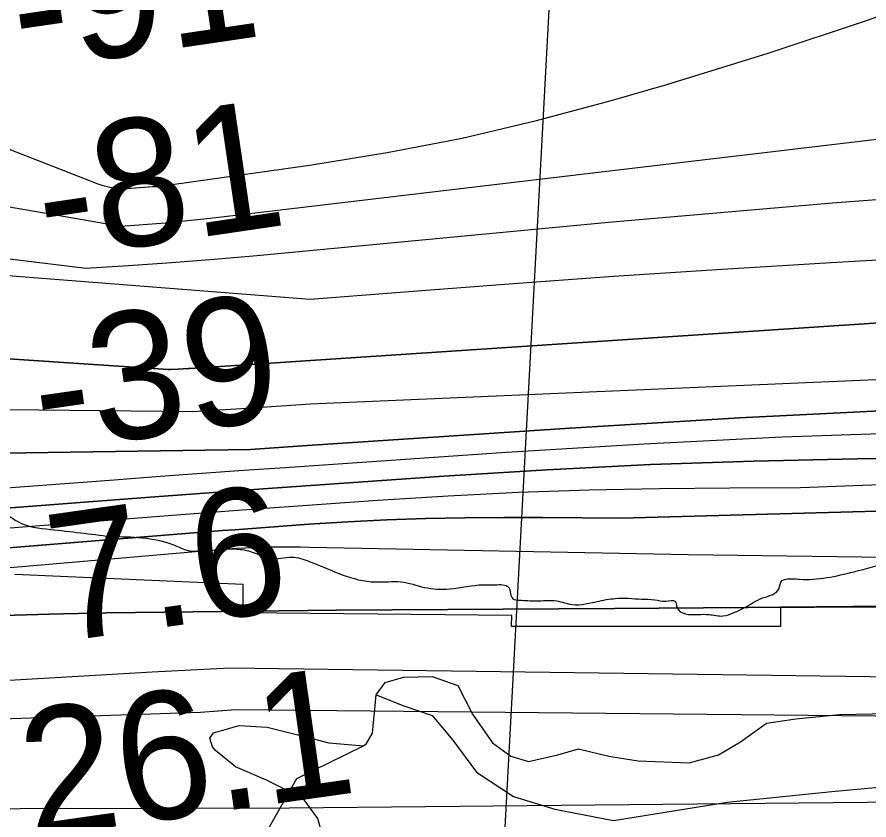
# Model space of a CAD drawing. Extents: x 3297772 to 3335630, y 634068 to 659439.
# Drawn here: x 3329792 to 3330239.6, y 645458.1 to 645879.8 of the extents above; entities that cross this region are included whole.
import ezdxf

# ---------------------------------------------------------------- set-up
doc = ezdxf.new("R2010")
doc.units = 0
for name, color, linetype in [('V-RIVR-EDGE', 7, 'Continuous'), ('V-RIVR-RANG', 7, 'Continuous'), ('V-RRAP-RVMT', 7, 'Continuous'), ('V-SITE-VEGE', 7, 'Continuous'), ('V-TOPO-DPTH', 7, 'Continuous'), ('V-TOPO-MAJR', 7, 'Continuous'), ('V-TOPO-MINR', 7, 'Continuous'), ('V-TOPO-WATR', 7, 'Continuous'), ('V-WETL-SWMP', 7, 'Continuous')]:
    doc.layers.add(name, color=color, linetype=linetype)

msp = doc.modelspace()

# ---------------------------------------------------------------- linework, layer by layer
at = {"layer": 'V-RIVR-EDGE'}
for points in [[(3325196.76, 645366.57), (3325219.07, 645371.99), (3325232.62, 645380.37), (3325238.11, 645381.45), (3325244.69, 645381.43), (3325256.03, 645384.7), (3325270.28, 645383.93), (3325278.69, 645383.91), (3325292.94, 645383.87), (3325303.18, 645385.68), (3325337.93, 645393.27), (3325341.96, 645396.18), (3325345.26, 645400.19), (3325350.02, 645402.74), (3325363.55, 645407.09), (3325383.3, 645410.34), (3325403.77, 645410.65), (3325424.61, 645412.06), (3325447.65, 645414.56), (3325474.71, 645418.52), (3325488.24, 645421.04), (3325503.6, 645423.2), (3325524.43, 645423.51), (3325540.88, 645421.28), (3325546.37, 645422.36), (3325555.87, 645423.43), (3325573.43, 645427.41), (3325598.29, 645430.64), (3325642.54, 645437.11), (3325676.18, 645439.95), (3325709.08, 645440.6), (3325736.86, 645438.7), (3325745.63, 645439.05), (3325778.18, 645445.91), (3325790.25, 645447.71), (3325816.2, 645448.01), (3325841.42, 645446.85), (3325861.17, 645447.9), (3325877.99, 645450.78), (3325891.88, 645451.48), (3325905.04, 645450.72), (3325915.64, 645449.96), (3325925.51, 645449.94), (3325931.73, 645453.58), (3325946.36, 645457.2), (3325975.98, 645462.24), (3326020.59, 645466.52), (3326051.66, 645467.17), (3326078.35, 645468.93), (3326092.26, 645474.75), (3326108.35, 645477.63), (3326121.15, 645479.43), (3326134.67, 645479.39), (3326146.37, 645479), (3326156.98, 645483.73), (3326173.06, 645481.86), (3326186.58, 645479.63), (3326209.25, 645482.5), (3326231.92, 645484.27), (3326245.82, 645486.8), (3326251.3, 645487.51), (3326255.69, 645487.5), (3326266.65, 645484.55), (3326272.13, 645484.9), (3326286.76, 645485.6), (3326304.31, 645487.02), (3326331.71, 645482.93), (3326352.19, 645483.24), (3326375.22, 645483.92), (3326399.71, 645484.95), (3326430.42, 645487.07), (3326472.11, 645494.64), (3326504.66, 645500.78), (3326533.19, 645508.02), (3326555.14, 645512.72), (3326569.77, 645515.24), (3326590.6, 645516.28), (3326611.44, 645516.96), (3326626.07, 645517.29), (3326648.74, 645520.16), (3326682.73, 645518.61), (3326701.37, 645519.67), (3326720.39, 645522.91), (3326726.24, 645522.89), (3326745.6, 645516.63), (3326754.37, 645517.71), (3326767.18, 645522.43), (3326775.22, 645522.41), (3326789.47, 645520.91), (3326806.64, 645515.75), (3326817.97, 645513.16), (3326835.51, 645512.75), (3326847.57, 645511.63), (3326853.78, 645509.42), (3326864.75, 645508.29), (3326886.31, 645508.61), (3326901.66, 645506.01), (3326929.42, 645497.17), (3326947.69, 645495.3), (3326969.62, 645490.49), (3326983.5, 645489.36), (3327007.99, 645487.47), (3327024.79, 645482.31), (3327048.53, 645473.84), (3327083.59, 645460.96), (3327102.59, 645457.26), (3327123.05, 645450.63), (3327142.04, 645445.1), (3327153.38, 645445.8), (3327176.02, 645437.34), (3327197.58, 645434.36), (3327219.15, 645434.31), (3327235.22, 645431.71), (3327254.59, 645429.83), (3327257.15, 645427.63), (3327254.58, 645423.62), (3327249.09, 645419.98), (3327247.62, 645417.42), (3327250.17, 645413.76), (3327256.38, 645412.65), (3327262.23, 645412.63), (3327269.91, 645413.71), (3327273.57, 645415.53), (3327277.23, 645418.81), (3327282.37, 645427.57), (3327290.05, 645429.75), (3327306.5, 645429.71), (3327316.74, 645430.05), (3327337.57, 645429.63), (3327362.43, 645429.2), (3327376.69, 645429.53), (3327392.41, 645433.15), (3327421.31, 645438.93), (3327454.21, 645442.13), (3327473.95, 645442.45), (3327488.21, 645443.15), (3327510.89, 645448.57), (3327539.05, 645455.08), (3327565.4, 645464.89), (3327591.75, 645477.62), (3327596.87, 645480.16), (3327603.46, 645484.17), (3327608.95, 645487.08), (3327619.57, 645492.9), (3327619.57, 645494.37), (3327617.02, 645498.39), (3327616.66, 645500.59), (3327617.4, 645502.05), (3327621.42, 645504.6), (3327628.37, 645504.94), (3327642.63, 645507.47), (3327647.02, 645508.55), (3327651.79, 645514.39), (3327652.52, 645515.85), (3327653.64, 645524.26), (3327655.1, 645524.62), (3327658.03, 645524.61), (3327668.26, 645523.85), (3327673.01, 645523.84), (3327674.11, 645522.74), (3327674.47, 645519.82), (3327680.68, 645519.8), (3327691.65, 645521.24), (3327699.33, 645523.05), (3327707.74, 645523.39), (3327709.93, 645524.12), (3327712.14, 645527.4), (3327715.43, 645530.32), (3327716.9, 645531.41), (3327729.69, 645531.38), (3327739.2, 645532.09), (3327745.78, 645532.44), (3327750.9, 645534.98), (3327757.12, 645537.53), (3327772.48, 645538.95), (3327784.91, 645539.65), (3327802.45, 645538.88), (3327817.07, 645535.91), (3327829.86, 645534.06), (3327842.28, 645532.93), (3327856.91, 645533.26), (3327866.41, 645534.33), (3327870.44, 645536.51), (3327879.22, 645537.22), (3327886.16, 645537.57), (3327892.01, 645538.65), (3327898.23, 645538.64), (3327904.08, 645538.62), (3327915.77, 645534.94), (3327925.63, 645534.55), (3327947.21, 645537.06), (3327969.14, 645537.73), (3327991.81, 645538.04), (3328022.88, 645537.6), (3328037.49, 645535.74), (3328060.16, 645536.04), (3328088.31, 645536.34), (3328117.55, 645537.37), (3328121.94, 645535.89), (3328132.53, 645533.67), (3328150.81, 645535.09), (3328167.63, 645534.32), (3328186.64, 645536.83), (3328199.44, 645540.09), (3328214.44, 645541.88), (3328232.35, 645542.93), (3328250.99, 645542.15), (3328289.37, 645541.69), (3328309.85, 645543.84), (3328325.21, 645547.82), (3328337.3, 645556.56), (3328349.76, 645568.96), (3328357.82, 645579.54), (3328362.59, 645586.47), (3328365.52, 645587.93), (3328369.54, 645588.28), (3328387.82, 645586.41), (3328406.82, 645583.07), (3328410.84, 645583.06), (3328415.59, 645584.15), (3328422.17, 645584.13), (3328433.86, 645580.81), (3328450.66, 645574.56), (3328468.55, 645563.91), (3328480.23, 645556.57), (3328490.82, 645555.09), (3328505.81, 645553.22), (3328518.95, 645546.97), (3328533.19, 645539.99), (3328537.57, 645539.25), (3328541.23, 645539.97), (3328548.17, 645537.4), (3328551.82, 645534.1), (3328555.84, 645532.63), (3328561.68, 645532.25), (3328569.73, 645533.69), (3328596.79, 645537.64), (3328623.85, 645539.77), (3328643.95, 645540.45), (3328661.5, 645541.87), (3328682.34, 645542.18), (3328707.93, 645541.39), (3328751.8, 645544.94), (3328776.29, 645544.14), (3328800.41, 645542.99), (3328822.34, 645540.74), (3328852.31, 645540.3), (3328872.42, 645539.52), (3328885.21, 645538.03), (3328904.21, 645535.05), (3328911.52, 645534.67), (3328920.29, 645534.65), (3328935.65, 645535.34), (3328949.9, 645535.67), (3328970.74, 645535.26), (3328996.69, 645533), (3329015.69, 645532.22), (3329030.32, 645534.01), (3329055.19, 645539.07), (3329082.26, 645548.5), (3329110.8, 645559.4), (3329140.81, 645572.85), (3329150.69, 645574.29), (3329156.53, 645572.81), (3329161.99, 645564.03), (3329167.83, 645559.26), (3329176.96, 645555.22), (3329189.39, 645555.19), (3329198.9, 645558.09), (3329204.02, 645560.27), (3329207.32, 645563.91), (3329210.26, 645571.22), (3329213.2, 645575.96), (3329221.99, 645583.25), (3329230.78, 645588.35), (3329243.95, 645594.9), (3329264.07, 645601.43), (3329299.92, 645609.38), (3329325.51, 645612.24), (3329356.22, 645614.36), (3329383.65, 645617.58), (3329433.01, 645624.4), (3329465.56, 645631.27), (3329478.74, 645637.45), (3329492.65, 645643.26), (3329501.79, 645643.97), (3329512.02, 645644.68), (3329517.87, 645644.66), (3329517.87, 645642.84), (3329522.24, 645637.71), (3329527.36, 645636.6), (3329531.01, 645636.95), (3329539.79, 645639.13), (3329550.03, 645641.66), (3329558.44, 645641.64), (3329571.59, 645637.95), (3329581.45, 645634.27), (3329594.96, 645629.49), (3329608.46, 645619.22), (3329621.6, 645611.14), (3329628.55, 645610.03), (3329633.3, 645610.38), (3329647.95, 645620.58), (3329662.22, 645626.03), (3329671.72, 645627.1), (3329687.81, 645626.33), (3329707.91, 645624.82), (3329744.09, 645622.54), (3329761.64, 645621.76), (3329766.75, 645621.02), (3329774.06, 645620.64), (3329779.18, 645621.35), (3329786.85, 645618.41), (3329792.32, 645614.74), (3329809.5, 645610.68), (3329840.92, 645606.94)], [(3329840.92, 645606.94), (3329874.18, 645602.48), (3329880.75, 645599.9), (3329895.74, 645599.86), (3329909.26, 645600.2), (3329917.67, 645597.98), (3329924.97, 645595.4), (3329936.3, 645596.11), (3329945.44, 645593.89), (3329960.78, 645587.64), (3329977.95, 645583.21), (3329987.08, 645583.19), (3329993.66, 645583.17), (3330006.09, 645580.22), (3330019.24, 645579.45), (3330036.79, 645581.6), (3330043.01, 645581.59), (3330050.32, 645580.11), (3330052.5, 645574.25), (3330055.78, 645573.51), (3330064.56, 645573.13), (3330075.52, 645573.1), (3330083.56, 645571.25), (3330097.82, 645573.04), (3330107.69, 645574.48), (3330113.18, 645574.47), (3330120.12, 645574.09), (3330127.07, 645573.7), (3330132.91, 645572.96), (3330137.66, 645572.95), (3330138.75, 645569.65), (3330149.71, 645565.97), (3330155.56, 645565.96), (3330162.87, 645565.21), (3330168.72, 645567.02), (3330174.21, 645569.57), (3330183.73, 645574.66), (3330192.15, 645579.39), (3330193.99, 645583.77), (3330195.82, 645584.5), (3330203.13, 645584.48), (3330231.65, 645588.43), (3330251.04, 645594.6), (3330262.74, 645598.22), (3330265.3, 645597.49), (3330269.68, 645594.19), (3330276.63, 645594.17), (3330279.19, 645594.89), (3330283.95, 645598.54), (3330289.44, 645602.55), (3330302.61, 645606.53), (3330323.1, 645612.33), (3330335.16, 645614.13), (3330356.01, 645619.2), (3330376.13, 645623.17), (3330380.51, 645623.52), (3330386.72, 645619.85), (3330392.2, 645620.2), (3330417.08, 645627.45), (3330429.89, 645632.54), (3330448.91, 645637.24)]]:
    msp.add_spline(points, degree=3, dxfattribs=at)
at = {"layer": 'V-RIVR-RANG'}
msp.add_line((3330029.38, 645100.76), (3330087.53, 646179.19), dxfattribs=at)
at = {"layer": 'V-RRAP-RVMT'}
for p, q in [((3329910.74, 645581.66), (3329790.79, 645586.92)), ((3329910.84, 645566.82), (3329910.74, 645581.66)), ((3330320.47, 645571.03), (3330193.15, 645569.88)), ((3330193.15, 645569.88), (3330193.15, 645559.75)), ((3330051.87, 645565.51), (3329910.84, 645566.82)), ((3330051.85, 645559.74), (3330051.87, 645565.51)), ((3330193.15, 645559.75), (3330051.85, 645559.74))]:
    msp.add_line(p, q, dxfattribs=at)
at = {"layer": 'V-SITE-VEGE'}
for p, q in [((3329985.31, 645530.34), (3329994.99, 645533.04)), ((3329994.99, 645533.04), (3330010.08, 645533.41)), ((3330010.08, 645533.41), (3330023.61, 645528.75)), ((3329980.66, 645523.77), (3329985.31, 645530.34)), ((3330023.61, 645528.75), (3330031.33, 645513.65)), ((3329978.7, 645503.65), (3329980.66, 645523.77)), ((3330224.02, 645513.43), (3330257.69, 645514.16)), ((3330031.33, 645513.65), (3330041.77, 645498.55)), ((3330185.71, 645508.83), (3330201.19, 645511.13)), ((3330201.19, 645511.13), (3330224.02, 645513.43)), ((3330172.16, 645499.17), (3330185.71, 645508.83)), ((3329975.6, 645498.24), (3329978.7, 645503.65)), ((3329939.02, 645479.8), (3329974.05, 645497.08)), ((3329974.05, 645497.08), (3329975.6, 645498.24)), ((3330041.77, 645498.55), (3330051.43, 645491.57)), ((3330160.54, 645492.22), (3330172.16, 645499.17)), ((3330051.43, 645491.57), (3330060.71, 645488.85)), ((3330060.71, 645488.85), (3330076.19, 645492.32)), ((3330076.19, 645492.32), (3330087.03, 645495.4)), ((3330087.03, 645495.4), (3330102.89, 645491.51)), ((3330102.89, 645491.51), (3330118.36, 645489.18)), ((3330145.06, 645487.98), (3330160.54, 645492.22)), ((3330118.36, 645489.18), (3330145.06, 645487.98)), ((3329919.14, 645444.98), (3329939.02, 645479.8))]:
    msp.add_line(p, q, dxfattribs=at)
at = {"layer": 'V-TOPO-DPTH'}
for points in [[(3329058.17, 645681.6), (3329884.33, 645672.54), (3329915.27, 645674.59), (3329946.21, 645676.6), (3330938.71, 645719.31), (3330942.11, 645719.69), (3330942.43, 645719.75), (3330942.58, 645719.78), (3330950.14, 645721.52), (3330954.08, 645722.43), (3330958.01, 645723.34), (3330961.95, 645724.26), (3330965.88, 645725.18), (3331737.14, 645906.8)], [(3329058.17, 645681.6), (3329884.33, 645672.54), (3329915.27, 645674.59), (3329946.21, 645676.6), (3330938.71, 645719.31), (3330942.11, 645719.69), (3330942.43, 645719.75), (3330942.58, 645719.78), (3330950.14, 645721.52), (3330954.08, 645722.43), (3330958.01, 645723.34), (3330961.95, 645724.26), (3330965.88, 645725.18), (3331737.14, 645906.8)], [(3329027.52, 645639.56), (3329914.72, 645652.64), (3329941.96, 645654.49), (3330079.87, 645663.74), (3330171.52, 645669.23), (3330263.21, 645673.86), (3330354.96, 645677.2), (3330929.97, 645702.6), (3330937.85, 645703.68), (3330945.69, 645704.91), (3330953.5, 645706.38), (3330961.28, 645708.01), (3331715.4, 645877.73)], [(3331715.4, 645877.73), (3330961.28, 645708.01), (3330953.5, 645706.38), (3330945.69, 645704.91), (3330937.85, 645703.68), (3330929.97, 645702.6), (3330354.96, 645677.2), (3330263.21, 645673.86), (3330171.52, 645669.23), (3330079.87, 645663.74), (3329941.96, 645654.49), (3329914.72, 645652.64), (3329027.52, 645639.56)], [(3331356.08, 645869.19), (3331277.87, 645852.58), (3330968.96, 645786.22), (3330948.92, 645782.25), (3330928.8, 645778.73), (3330908.58, 645775.88), (3330888.28, 645773.47), (3330744.33, 645758.77), (3330651.96, 645749.84), (3330559.54, 645741.57), (3330467.04, 645734.29), (3330374.48, 645727.68), (3329882.82, 645695.22), (3329881.95, 645695.17), (3329879.33, 645694.99), (3329876.71, 645694.83), (3329872.47, 645694.65), (3329871.44, 645694.63), (3328981.92, 645754.14)], [(3331356.08, 645869.19), (3331277.87, 645852.58), (3330968.96, 645786.22), (3330948.92, 645782.25), (3330928.8, 645778.73), (3330908.58, 645775.88), (3330888.28, 645773.47), (3330744.33, 645758.77), (3330651.96, 645749.84), (3330559.54, 645741.57), (3330467.04, 645734.29), (3330374.48, 645727.68), (3329882.82, 645695.22), (3329881.95, 645695.17), (3329879.33, 645694.99), (3329876.71, 645694.83), (3329872.47, 645694.65), (3329871.44, 645694.63), (3328981.92, 645754.14)], [(3331362.93, 645756.52), (3331259.99, 645737.68), (3331157.08, 645718.66), (3330991.31, 645687.81), (3330971.27, 645684.36), (3330951.18, 645681.27), (3330931.02, 645678.72), (3330910.8, 645676.53), (3330342.1, 645648.82), (3330287.75, 645648.42), (3330233.39, 645647.79), (3330179.06, 645646.55), (3330124.75, 645644.7), (3330070.48, 645641.95), (3330016.24, 645638.61), (3329923.78, 645632.13), (3329907.15, 645630.95), (3329890.52, 645629.74), (3329873.89, 645628.51), (3329857.27, 645627.26), (3329708.6, 645615.94), (3329063.42, 645593.06)], [(3329063.42, 645593.06), (3329708.6, 645615.94), (3329857.27, 645627.26), (3329873.89, 645628.51), (3329890.52, 645629.74), (3329907.15, 645630.95), (3329923.78, 645632.13), (3330016.24, 645638.61), (3330070.48, 645641.95), (3330124.75, 645644.7), (3330179.06, 645646.55), (3330233.39, 645647.79), (3330287.75, 645648.42), (3330342.1, 645648.82), (3330910.8, 645676.53), (3330931.02, 645678.72), (3330951.18, 645681.27), (3330971.27, 645684.36), (3330991.31, 645687.81), (3331157.08, 645718.66), (3331259.99, 645737.68), (3331362.93, 645756.52)], [(3330910.49, 645638.52), (3330109.34, 645616.59), (3330088.83, 645616.8), (3330068.31, 645616.92), (3330047.8, 645616.89), (3330027.28, 645616.77), (3330006.77, 645616.38), (3329986.27, 645615.73), (3329965.79, 645614.69), (3329945.32, 645613.38), (3329906.33, 645610.53), (3329899.89, 645610.05), (3329893.44, 645609.56), (3329887, 645609.05), (3329880.56, 645608.54), (3329603.72, 645586.05), (3329504.3, 645578.59), (3329404.83, 645571.94), (3329305.29, 645566.5)], [(3329305.29, 645566.5), (3329404.83, 645571.94), (3329504.3, 645578.59), (3329603.72, 645586.05), (3329880.56, 645608.54), (3329887, 645609.05), (3329893.44, 645609.56), (3329899.89, 645610.05), (3329906.33, 645610.53), (3329945.32, 645613.38), (3329965.79, 645614.69), (3329986.27, 645615.73), (3330006.77, 645616.38), (3330027.28, 645616.77), (3330047.8, 645616.89), (3330068.31, 645616.92), (3330088.83, 645616.8), (3330109.34, 645616.59), (3330910.49, 645638.52)], [(3330245.89, 645570), (3330175.92, 645569.64), (3330105.95, 645569.2), (3329959.89, 645568.17), (3329929.69, 645567.92), (3329899.49, 645567.62), (3329869.29, 645567.25), (3329839.09, 645566.84), (3329808.89, 645566.18), (3329778.71, 645565.26), (3329748.54, 645563.95), (3329718.38, 645562.36), (3329700.44, 645561.3), (3329661.32, 645558.93), (3329622.21, 645556.46), (3329583.1, 645553.87), (3329544, 645551.2), (3329381.39, 645539.81), (3329320.01, 645535.53)]]:
    msp.add_lwpolyline(points, dxfattribs=at)
at = {"layer": 'V-TOPO-MAJR'}
for points in [[(3331350.69, 645903.58), (3330940.52, 645804.68), (3330932.08, 645802.8), (3330923.6, 645801.12), (3330915.07, 645799.74), (3330906.51, 645798.56), (3330830.99, 645789.5), (3330784.6, 645784.43), (3330738.15, 645779.99), (3330691.62, 645776.53), (3330645.04, 645773.7), (3330605.11, 645771.7), (3330538.53, 645768.29), (3330471.95, 645764.79), (3330405.38, 645761.15), (3330338.81, 645757.43), (3330219.73, 645750.65), (3330162.5, 645747.19), (3330105.28, 645743.48), (3330048.1, 645739.37), (3329990.93, 645735.01), (3329945.97, 645731.42), (3329114.29, 645796.61)], [(3329013.93, 645462.22), (3329935.14, 645464.35), (3330952.51, 645474.33), (3330974.7, 645478.14), (3330996.78, 645482.47), (3331018.69, 645487.58), (3331040.49, 645493.21), (3331611.73, 645651.55)]]:
    msp.add_lwpolyline(points, dxfattribs=at)
at = {"layer": 'V-TOPO-MINR'}
for points in [[(3328997, 645917.6), (3329846.54, 645769.93), (3329858.28, 645770.78), (3329870.01, 645771.75), (3329881.73, 645772.91), (3329893.43, 645774.2), (3330555.67, 645852.5), (3330613.38, 645859.45), (3330671.07, 645866.57), (3330728.73, 645873.93), (3330786.37, 645881.47), (3330883.14, 645894.33), (3330892.36, 645895.66), (3330901.55, 645897.12), (3330910.72, 645898.78), (3330919.86, 645900.58), (3331481.1, 646017.41)], [(3331703.03, 646009.86), (3330931.11, 645819.99), (3330929.24, 645819.53), (3330925.49, 645818.62), (3330923.62, 645818.16), (3330920.1, 645817.31), (3330919.75, 645817.25), (3330916.01, 645816.9), (3330913.5, 645816.81), (3330912.74, 645816.78), (3330568.56, 645803.14), (3330452.44, 645797.58), (3330336.39, 645790.76), (3330220.48, 645782.05), (3330104.65, 645772.06), (3329917.91, 645754.43), (3329895.5, 645752.45), (3329873.08, 645750.63), (3329850.63, 645749.08), (3329828.18, 645747.69), (3328963.72, 645853.69)], [(3329058.17, 645681.6), (3329884.33, 645672.54), (3329915.27, 645674.59), (3329946.21, 645676.6), (3330938.71, 645719.31), (3330942.11, 645719.69), (3330942.43, 645719.75), (3330942.58, 645719.78), (3330950.14, 645721.52), (3330954.08, 645722.43), (3330958.01, 645723.34), (3330961.95, 645724.26), (3330965.88, 645725.18), (3331737.14, 645906.8)], [(3329699.45, 645844.95), (3329834.48, 645792.22), (3329836.56, 645791.5), (3329840.8, 645790.45), (3329845.16, 645789.94), (3329849.54, 645789.84), (3329851.74, 645789.93), (3329863.4, 645790.7), (3329865.31, 645790.85), (3329869.11, 645791.24), (3329871, 645791.49), (3329946.81, 645802.16), (3329986.43, 645808.61), (3330025.81, 645816.17), (3330064.83, 645825.4), (3330103.61, 645835.75), (3330133.4, 645844.39), (3330186.58, 645860.8), (3330239.34, 645878.4), (3330291.47, 645897.8)], [(3329027.52, 645639.56), (3329914.72, 645652.64), (3329941.96, 645654.49), (3330079.87, 645663.74), (3330171.52, 645669.23), (3330263.21, 645673.86), (3330354.96, 645677.2), (3330929.97, 645702.6), (3330937.85, 645703.68), (3330945.69, 645704.91), (3330953.5, 645706.38), (3330961.28, 645708.01), (3331715.4, 645877.73)], [(3328981.92, 645754.14), (3329871.44, 645694.63), (3329872.47, 645694.65), (3329876.71, 645694.83), (3329879.33, 645694.99), (3329881.95, 645695.17), (3329882.82, 645695.22), (3330374.48, 645727.68), (3330467.04, 645734.29), (3330559.54, 645741.57), (3330651.96, 645749.84), (3330744.33, 645758.77), (3330888.28, 645773.47), (3330908.58, 645775.88), (3330928.8, 645778.73), (3330948.92, 645782.25), (3330968.96, 645786.22), (3331277.87, 645852.58), (3331356.08, 645869.19)], [(3329048.08, 645615.41), (3329737.09, 645628.89), (3329845.26, 645636.95), (3329867.13, 645638.57), (3329889.02, 645640.15), (3329910.9, 645641.7), (3329932.79, 645643.22), (3330049.03, 645651.19), (3330121.49, 645655.59), (3330193.98, 645659.26), (3330266.52, 645661.81), (3330339.09, 645663.62), (3330381.7, 645664.35), (3330921.51, 645690.92), (3330934.83, 645692.57), (3330948.12, 645694.47), (3330961.34, 645696.75), (3330974.53, 645699.28), (3331419.93, 645791.44)], [(3329063.42, 645593.06), (3329708.6, 645615.94), (3329857.27, 645627.26), (3329873.89, 645628.51), (3329890.52, 645629.74), (3329907.15, 645630.95), (3329923.78, 645632.13), (3330016.24, 645638.61), (3330070.48, 645641.95), (3330124.75, 645644.7), (3330179.06, 645646.55), (3330233.39, 645647.79), (3330287.75, 645648.42), (3330342.1, 645648.82), (3330910.8, 645676.53), (3330931.02, 645678.72), (3330951.18, 645681.27), (3330971.27, 645684.36), (3330991.31, 645687.81), (3331157.08, 645718.66), (3331259.99, 645737.68), (3331362.93, 645756.52)], [(3329370.34, 645518.62), (3329418.18, 645519.61), (3329466.02, 645520.18), (3329489.51, 645520.31), (3329549.09, 645521.1), (3329608.66, 645522.52), (3329668.19, 645524.9), (3329727.7, 645527.91), (3329862.99, 645535.84), (3329883.37, 645536.96), (3329903.76, 645537.99), (3330990.01, 645523.24), (3331016, 645529.88), (3331030.23, 645533.49), (3331044.47, 645537.06), (3331058.72, 645540.6), (3331072.98, 645544.1), (3331778.83, 645716.25)], [(3329364.02, 645584.19), (3329468.07, 645589.08), (3329572.05, 645595.44), (3329675.97, 645602.78), (3329869.04, 645617.8), (3329880.52, 645618.68), (3329892, 645619.55), (3329903.48, 645620.39), (3329914.96, 645621.23), (3329981.61, 645626), (3330018.55, 645628.32), (3330055.51, 645630.19), (3330092.49, 645631.41), (3330129.5, 645632.18), (3330166.52, 645632.51), (3330203.54, 645632.67), (3330897.18, 645658.78)], [(3329181.43, 645490.96), (3329888.39, 645514.64), (3329897.66, 645515.39), (3329906.94, 645516.08), (3331003.76, 645505.16), (3331015.3, 645508.05), (3331214.4, 645561.32), (3331312.8, 645587.39), (3331411.27, 645613.13)], [(3329335.55, 645552.74), (3329416.86, 645558.93), (3329498.13, 645565.59), (3329891.82, 645599.55), (3329893.34, 645599.67), (3329897.89, 645600.04), (3329907.49, 645600.76), (3329912.26, 645601.07), (3329917.04, 645601.31), (3329921.82, 645601.46), (3329926.6, 645601.54), (3329931.38, 645601.55), (3329936.16, 645601.54), (3329940.94, 645601.49), (3329945.73, 645601.41), (3330144.58, 645597.42), (3330248.79, 645596.1)], [(3329320.01, 645535.53), (3329381.39, 645539.81), (3329544, 645551.2), (3329583.1, 645553.87), (3329622.21, 645556.46), (3329661.32, 645558.93), (3329700.44, 645561.3), (3329718.38, 645562.36), (3329748.54, 645563.95), (3329778.71, 645565.26), (3329808.89, 645566.18), (3329839.09, 645566.84), (3329869.29, 645567.25), (3329899.49, 645567.62), (3329929.69, 645567.92), (3329959.89, 645568.17), (3330105.95, 645569.2), (3330175.92, 645569.64), (3330245.89, 645570)]]:
    msp.add_lwpolyline(points, dxfattribs=at)
at = {"layer": 'V-TOPO-WATR'}
msp.add_lwpolyline([(3329305.29, 645566.5), (3329404.83, 645571.94), (3329504.3, 645578.59), (3329603.72, 645586.05), (3329880.56, 645608.54), (3329887, 645609.05), (3329893.44, 645609.56), (3329899.89, 645610.05), (3329906.33, 645610.53), (3329945.32, 645613.38), (3329965.79, 645614.69), (3329986.27, 645615.73), (3330006.77, 645616.38), (3330027.28, 645616.77), (3330047.8, 645616.89), (3330068.31, 645616.92), (3330088.83, 645616.8), (3330109.34, 645616.59), (3330910.49, 645638.52)], dxfattribs=at)
at = {"layer": 'V-WETL-SWMP'}
msp.add_lwpolyline([(3329952.33, 645450.68), (3329950.02, 645458.8), (3329942.29, 645469.26), (3329922.96, 645478.95), (3329906.71, 645485.94), (3329896.27, 645494.46), (3329894.73, 645496.4), (3329893.19, 645501.05), (3329895.12, 645503.75), (3329908.67, 645507.6), (3329923.37, 645506.81), (3329942.33, 645502.15), (3329955.87, 645498.65), (3329974.05, 645497.08), (3329975.6, 645498.24), (3329978.7, 645503.65), (3329980.66, 645523.77), (3329995.2, 645517.92), (3330010, 645512.84), (3330020.89, 645499.97), (3330033.34, 645483.21), (3330052.8, 645470.33), (3330074.61, 645463.68), (3330105.38, 645457.8), (3330164.99, 645467.47), (3330221.87, 645473.25), (3330256.54, 645476.33)], dxfattribs=at)

# ---------------------------------------------------------------- texts
at = {"layer": 'V-RIVR-RANG'}
for s, rotation, p in [('-91', 8.3682, (3329793.56, 645851.2)), ('-81', 8.3682, (3329806.82, 645752.07)), ('-39', 8.0883, (3329804.73, 645651.09)), ('7.6', 8.0883, (3329813.56, 645551.34)), ('26.1', 8.0883, (3329799.14, 645448.29))]:
    msp.add_text(s, height=67, rotation=rotation, dxfattribs=at).set_placement(p)

doc.saveas('drawing.dxf')
